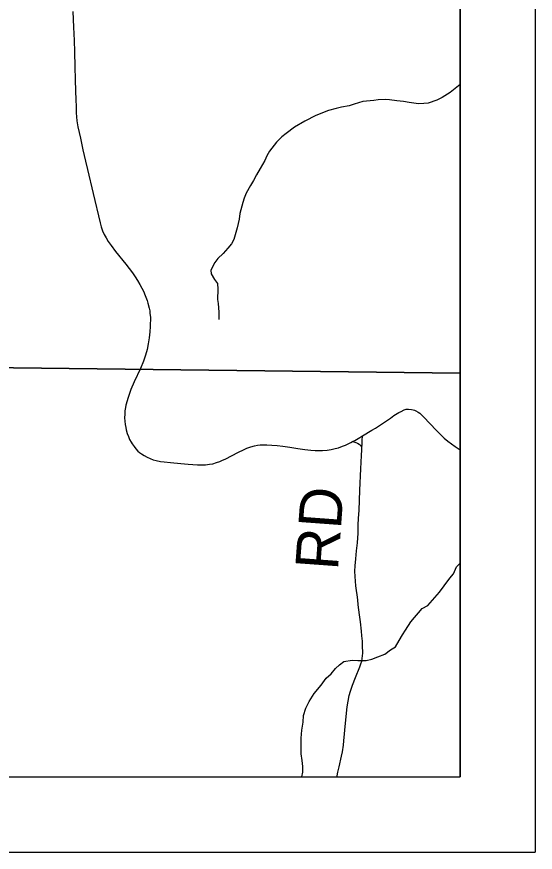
# Model space of a CAD drawing. Extents: x -1.2 to 34, y -8.5 to 22.
# Drawn here: x 8.311 to 9, y 14 to 15.11 of the extents above; entities that cross this region are included whole.
import ezdxf

# ---------------------------------------------------------------- set-up
doc = ezdxf.new("R2010")
doc.units = 0
for name, color, linetype in [('GM_X_County_Road', 7, 'Continuous'), ('GM_X_Minor_River', 7, 'Continuous'), ('GM_X_Section', 7, 'Continuous'), ('GM_X_Township_Road', 7, 'Continuous'), ('GM_X_Township_Road_Text', 7, 'Continuous'), ('GM_X_Unincorporated_Text', 7, 'Continuous'), ('SH_Cut_Line', 7, 'Continuous'), ('SH_Data', 7, 'Continuous')]:
    doc.layers.add(name, color=color, linetype=linetype)

msp = doc.modelspace()

# ---------------------------------------------------------------- linework, layer by layer
at = {"layer": 'GM_X_County_Road'}
msp.add_lwpolyline([(8.3854, 15.117), (8.3863, 15.096), (8.3871, 15.0784), (8.3875, 15.0632), (8.3881, 15.0434), (8.3886, 15.0266), (8.3891, 15.0109), (8.3894, 14.9998), (8.3898, 14.9903), (8.3899, 14.9824), (8.3904, 14.977), (8.391, 14.9718), (8.3923, 14.9635), (8.3955, 14.9484), (8.3988, 14.933), (8.4023, 14.9181), (8.405, 14.907), (8.4125, 14.8752), (8.4217, 14.836), (8.4232, 14.8309), (8.425, 14.8257), (8.4271, 14.8208), (8.4296, 14.816), (8.4326, 14.8112), (8.4363, 14.8058), (8.4424, 14.798), (8.4559, 14.7811), (8.4647, 14.7697), (8.4684, 14.7646), (8.4716, 14.7597), (8.4747, 14.7544), (8.4773, 14.7494), (8.4797, 14.7445), (8.4808, 14.7418), (8.4841, 14.7328), (8.4851, 14.7295), (8.4869, 14.7226), (8.4876, 14.7192), (8.488, 14.7156), (8.4885, 14.7106), (8.4883, 14.6986), (8.4879, 14.6912), (8.487, 14.6833), (8.4857, 14.6756), (8.4841, 14.6677), (8.4819, 14.6603), (8.4793, 14.6522), (8.4752, 14.6428), (8.4671, 14.6248), (8.4627, 14.6146), (8.4603, 14.6079), (8.4589, 14.6039), (8.456, 14.5938), (8.4554, 14.5908), (8.4548, 14.5862), (8.4544, 14.5818), (8.4542, 14.5772), (8.4544, 14.5728), (8.4549, 14.5684), (8.4557, 14.5643), (8.4564, 14.5612), (8.4579, 14.5563), (8.4593, 14.5525), (8.461, 14.5485), (8.4628, 14.5449), (8.4643, 14.5424), (8.4668, 14.5389), (8.4692, 14.5358), (8.4718, 14.533), (8.4743, 14.5309), (8.4768, 14.5291), (8.4804, 14.5269), (8.4844, 14.5247), (8.4883, 14.523), (8.4921, 14.5215), (8.4961, 14.5204), (8.5021, 14.5193), (8.5069, 14.5186), (8.5151, 14.5178), (8.5291, 14.5163), (8.5389, 14.5154), (8.5451, 14.515), (8.5512, 14.5146), (8.5562, 14.5145), (8.562, 14.5148), (8.5671, 14.5154), (8.5715, 14.5162), (8.5763, 14.5176), (8.5807, 14.5191), (8.5844, 14.5207), (8.5879, 14.5224), (8.6058, 14.5316), (8.6124, 14.5348), (8.6169, 14.5369), (8.6219, 14.5385), (8.6269, 14.5398), (8.6308, 14.5406), (8.6343, 14.5412), (8.6384, 14.5414), (8.6434, 14.5412), (8.6499, 14.5408), (8.6568, 14.5402), (8.6646, 14.5393), (8.674, 14.538), (8.6844, 14.5363), (8.6937, 14.5351), (8.7017, 14.5343), (8.7076, 14.5339), (8.713, 14.5336), (8.7171, 14.5338), (8.7236, 14.5343), (8.7286, 14.535), (8.7342, 14.5362), (8.7386, 14.5374), (8.744, 14.5393), (8.7476, 14.5407), (8.7547, 14.5442), (8.7571, 14.5455), (8.7601, 14.5471), (8.7647, 14.5497), (8.7705, 14.553), (8.7827, 14.5605), (8.7875, 14.5633), (8.8074, 14.5768), (8.812, 14.58), (8.8188, 14.584), (8.8216, 14.5857), (8.8258, 14.5876), (8.8285, 14.5884), (8.8315, 14.5887), (8.8355, 14.5883), (8.8375, 14.5878), (8.8396, 14.5871), (8.8413, 14.5862), (8.8444, 14.5846), (8.8464, 14.5831), (8.8495, 14.5803), (8.8521, 14.5778), (8.8681, 14.5609), (8.8741, 14.5548), (8.8791, 14.5502), (8.8839, 14.5461), (8.8886, 14.5425), (8.8935, 14.539), (8.9, 14.5348)], dxfattribs=at)
at = {"layer": 'GM_X_Minor_River'}
for points in [[(8.9, 15.02), (8.887, 15.0092), (8.8762, 15.0025), (8.869, 14.999), (8.8577, 14.995), (8.8517, 14.9945), (8.8449, 14.9941), (8.8323, 14.9958), (8.8247, 14.9972), (8.816, 14.9982), (8.8062, 14.9996), (8.8008, 14.9998), (8.791, 14.9997), (8.7853, 14.9988), (8.771, 14.9971), (8.7593, 14.9939), (8.7529, 14.9915), (8.7427, 14.9898), (8.7355, 14.9878), (8.725, 14.9854), (8.7084, 14.9786), (8.6937, 14.9712), (8.6802, 14.963), (8.669, 14.9548), (8.6634, 14.9502)], [(8.6634, 14.9502), (8.6563, 14.9432), (8.647, 14.9313), (8.6433, 14.9251), (8.6404, 14.919), (8.6345, 14.9082), (8.6297, 14.8998), (8.6256, 14.8925), (8.6215, 14.8856), (8.616, 14.8756), (8.6131, 14.8691), (8.6113, 14.863), (8.6088, 14.8534), (8.6073, 14.8484), (8.6063, 14.8408), (8.6038, 14.8297), (8.6013, 14.8202), (8.5995, 14.8141), (8.5962, 14.8083), (8.5913, 14.8025), (8.5854, 14.7952), (8.5783, 14.7886), (8.5742, 14.7836), (8.569, 14.7733), (8.5695, 14.7683), (8.5738, 14.7608), (8.5776, 14.7555), (8.5781, 14.7479), (8.5779, 14.7342), (8.5784, 14.7289), (8.5797, 14.7175), (8.5794, 14.7076)], [(8.69, 14.1), (8.6912, 14.1064), (8.6911, 14.114), (8.6902, 14.122), (8.689, 14.1307), (8.6888, 14.1429), (8.689, 14.1517), (8.69, 14.1623), (8.6914, 14.173), (8.692, 14.1818), (8.6949, 14.1913), (8.6997, 14.2002), (8.7063, 14.2109), (8.7153, 14.2221), (8.722, 14.2313), (8.7287, 14.2372), (8.7343, 14.2441), (8.7399, 14.2491), (8.7455, 14.2534), (8.7568, 14.2551), (8.764, 14.2548), (8.7754, 14.2546), (8.7829, 14.2563), (8.7908, 14.2594), (8.8002, 14.263), (8.8077, 14.2688), (8.8141, 14.2727), (8.8193, 14.2812), (8.8237, 14.2888), (8.8274, 14.295), (8.8348, 14.3061), (8.8393, 14.3119), (8.8449, 14.3181), (8.8497, 14.3239), (8.8572, 14.3278), (8.8632, 14.3347), (8.8729, 14.3456), (8.8788, 14.354), (8.8866, 14.364), (8.8911, 14.3698), (8.8955, 14.379), (8.9, 14.384)]]:
    msp.add_lwpolyline(points, dxfattribs=at)
at = {"layer": 'GM_X_Section'}
for points in [[(8.9, 14.6363), (8.9, 15.6494), (8.2912, 15.6653), (8.2689, 14.6439)], [(8.2562, 14.1), (8.9, 14.1), (8.9, 14.6363), (8.2689, 14.6439)]]:
    msp.add_lwpolyline(points, close=True, dxfattribs=at)
at = {"layer": 'GM_X_Township_Road'}
for points in [[(8.7364, 14.1), (8.7366, 14.1014), (8.7377, 14.1066), (8.7394, 14.1134), (8.7426, 14.1275), (8.7437, 14.1333), (8.7452, 14.1422), (8.7458, 14.1481), (8.7479, 14.1713), (8.7501, 14.1932), (8.7513, 14.2007), (8.7529, 14.2082), (8.7544, 14.214), (8.757, 14.2218), (8.761, 14.2323), (8.767, 14.2463), (8.7683, 14.2503), (8.7694, 14.254), (8.77, 14.2575), (8.7705, 14.2611), (8.7707, 14.2646), (8.7706, 14.2748), (8.7702, 14.2806), (8.7696, 14.2875), (8.7689, 14.2938), (8.7676, 14.3059), (8.7665, 14.3153), (8.7656, 14.322), (8.7648, 14.3285), (8.764, 14.3354), (8.7632, 14.3418), (8.7625, 14.3477), (8.7617, 14.3539), (8.7611, 14.3602), (8.7606, 14.3662), (8.7603, 14.3735), (8.7605, 14.3803), (8.7614, 14.39), (8.7626, 14.4005), (8.7636, 14.4109), (8.7645, 14.4238), (8.7648, 14.4343), (8.7653, 14.4438), (8.7658, 14.454), (8.7668, 14.4811), (8.7681, 14.5095), (8.7692, 14.5271), (8.7695, 14.5347), (8.7697, 14.538), (8.7699, 14.5422), (8.7701, 14.5468), (8.7705, 14.553)], [(8.7571, 14.5455), (8.7589, 14.545), (8.7616, 14.5443), (8.7639, 14.5434), (8.7658, 14.5423), (8.7674, 14.5408), (8.7697, 14.538)]]:
    msp.add_lwpolyline(points, dxfattribs=at)
at = {"layer": 'GM_X_Unincorporated_Text'}
msp.add_lwpolyline([(8.2551, 14.1), (8.9, 14.1), (8.9, 17.6758), (8.3326, 17.6871), (8.3265, 17.2224), (8.3029, 16.2873), (8.2955, 15.9378), (8.2794, 15.1757), (8.2772, 15.0742)], close=True, dxfattribs=at)
at = {"layer": 'SH_Cut_Line'}
msp.add_lwpolyline([(2.3586, 14.1), (8.9, 14.1), (8.9, 17.6758), (8.3326, 17.6871), (7.9782, 17.6941), (7.8111, 17.6977), (7.3722, 17.707), (7.1254, 17.7122), (6.7322, 17.7204), (6.6751, 17.7216), (6.665, 17.7216)], dxfattribs=at)
at = {"layer": 'SH_Data'}
for p, q in [((9, 21), (9, 14)), ((9, 21), (9, 14)), ((8.9, 20.9), (8.9, 14.1)), ((8.9, 20.9), (8.9, 14.1)), ((2.1, 14.1), (8.9, 14.1)), ((2.1, 14.1), (8.9, 14.1)), ((2, 14), (9, 14)), ((2, 14), (9, 14))]:
    msp.add_line(p, q, dxfattribs=at)

# ---------------------------------------------------------------- texts
at = {"layer": 'GM_X_Township_Road_Text'}
msp.add_text('RD', height=0.05682, rotation=85.814, dxfattribs=at).set_placement((8.7376, 14.3737))

doc.saveas('drawing.dxf')
